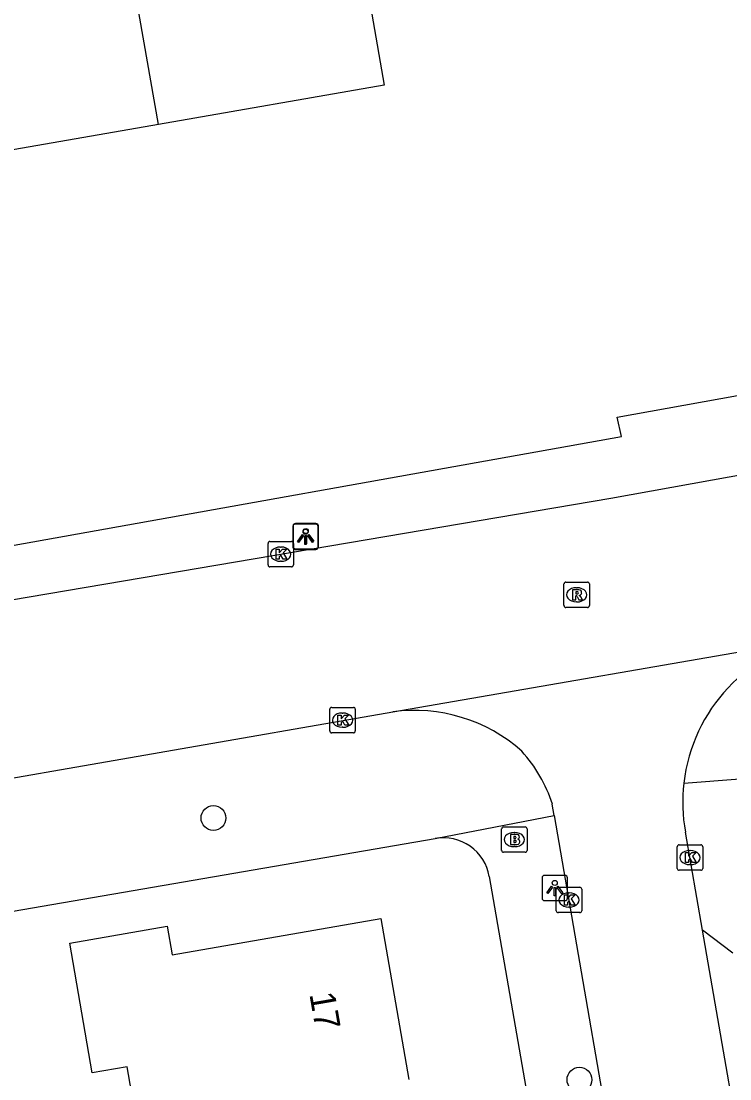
# Model space of a CAD drawing. Extents: x 162880 to 165536, y 384011 to 385179.
# Drawn here: x 164001.17 to 164029.07, y 384688.36 to 384730 of the extents above; entities that cross this region are included whole.
import ezdxf

# ---------------------------------------------------------------- set-up
doc = ezdxf.new("R2010")
doc.units = 0
for name, color, linetype in [('IMGEO_Boom', 7, 'Continuous'), ('IMGEO_Brandkraan', 7, 'Continuous'), ('IMGEO_Kolk', 7, 'Continuous'), ('IMGEO_Lichtpunt', 7, 'Continuous'), ('IMGEO_Pand', 7, 'Continuous'), ('IMGEO_Pand_nummerreeks', 7, 'Continuous'), ('IMGEO_Rijbaan_lokaal_gesloten', 7, 'Continuous'), ('IMGEO_Rijbaan_lokaal_open', 7, 'Continuous'), ('IMGEO_Rioolput', 7, 'Continuous'), ('IMGEO_Voetpad_open', 7, 'Continuous')]:
    doc.layers.add(name, color=color, linetype=linetype)

msp = doc.modelspace()

# ---------------------------------------------------------------- linework, layer by layer
at = {"layer": 'IMGEO_Boom'}
for centre in [(164008.74, 384698.631), (164023.149, 384688.328)]:
    msp.add_circle(centre, 0.489, dxfattribs=at)
at = {"layer": 'IMGEO_Brandkraan'}
for p, q in [((164020.161, 384698.283), (164021.013, 384698.283)), ((164020.086, 384697.357), (164020.086, 384698.209)), ((164020.574, 384698.063), (164020.599, 384698.063)), ((164021.087, 384698.209), (164021.087, 384697.357)), ((164020.597, 384697.503), (164020.572, 384697.503)), ((164021.013, 384697.283), (164020.161, 384697.283))]:
    msp.add_line(p, q, dxfattribs=at)
for points in [[(164020.161, 384698.283), (164021.013, 384698.283)], [(164020.086, 384697.357), (164020.086, 384698.209)], [(164020.434, 384697.983), (164020.434, 384697.583), (164020.647, 384697.583)], [(164020.665, 384697.983), (164020.434, 384697.983)], [(164020.613, 384697.902), (164020.559, 384697.902), (164020.559, 384697.826)], [(164020.559, 384697.826), (164020.612, 384697.826)], [(164021.087, 384698.209), (164021.087, 384697.357)], [(164020.621, 384697.75), (164020.559, 384697.75), (164020.559, 384697.669)], [(164020.559, 384697.669), (164020.621, 384697.669)], [(164021.013, 384697.283), (164020.161, 384697.283)]]:
    msp.add_lwpolyline(points, dxfattribs=at)
for centre, radius, start, end in [((164020.163, 384698.207), 0.0765, 91.552, 178.448), ((164020.163, 384698.207), 0.0765, 91.552, 178.448), ((164021.011, 384698.207), 0.0765, 1.552, 88.448), ((164021.011, 384698.207), 0.0765, 1.552, 88.448), ((164020.614, 384697.864), 0.0379, 267.8285, 90.9355), ((164020.669, 384697.838), 0.145, 59.4692, 91.5367), ((164020.694, 384697.885), 0.0922, 285.5137, 58.1501), ((164020.622, 384697.709), 0.0404, 269.8759, 90.5077), ((164020.653, 384697.834), 0.251, 268.6676, 293.5347), ((164020.699, 384697.693), 0.105, 301.3115, 78.989), ((164020.163, 384697.359), 0.0765, 181.552, 268.448), ((164020.163, 384697.359), 0.0765, 181.552, 268.448), ((164021.011, 384697.359), 0.0765, 271.552, 358.448), ((164021.011, 384697.359), 0.0765, 271.552, 358.448)]:
    msp.add_arc(centre, radius, start, end, dxfattribs=at)
for centre, major_axis, ratio, start_param, end_param in [((164020.573, 384697.783), (-0.387, 0.002), 0.722429, 4.712389, 7.853982), ((164020.598, 384697.783), (-0.39, 0.002), 0.717154, 1.570796, 4.712389)]:
    msp.add_ellipse(centre, major_axis=major_axis, ratio=ratio, start_param=start_param, end_param=end_param, dxfattribs=at)
at = {"layer": 'IMGEO_Kolk'}
for p, q in [((164010.964, 384709.517), (164011.816, 384709.517)), ((164010.889, 384708.591), (164010.889, 384709.443)), ((164011.377, 384709.297), (164011.402, 384709.297)), ((164011.89, 384709.443), (164011.89, 384708.591)), ((164011.4, 384708.737), (164011.375, 384708.737)), ((164011.816, 384708.517), (164010.964, 384708.517)), ((164013.32, 384702.058), (164013.32, 384702.91)), ((164013.395, 384702.984), (164014.247, 384702.984)), ((164014.321, 384702.91), (164014.321, 384702.058)), ((164013.808, 384702.764), (164013.833, 384702.764)), ((164014.247, 384701.984), (164013.395, 384701.984)), ((164013.831, 384702.204), (164013.806, 384702.204)), ((164027.001, 384696.649), (164027.001, 384697.501)), ((164027.076, 384697.575), (164027.928, 384697.575)), ((164028.002, 384697.501), (164028.002, 384696.649)), ((164027.489, 384697.355), (164027.514, 384697.355)), ((164027.928, 384696.575), (164027.076, 384696.575)), ((164027.512, 384696.795), (164027.487, 384696.795)), ((164022.236, 384694.979), (164022.236, 384695.831)), ((164022.311, 384695.905), (164023.163, 384695.905)), ((164023.237, 384695.831), (164023.237, 384694.979)), ((164022.724, 384695.685), (164022.749, 384695.685)), ((164023.163, 384694.905), (164022.311, 384694.905)), ((164022.747, 384695.125), (164022.722, 384695.125))]:
    msp.add_line(p, q, dxfattribs=at)
for points in [[(164010.964, 384709.517), (164011.816, 384709.517)], [(164010.889, 384708.591), (164010.889, 384709.443)], [(164011.21, 384709.217), (164011.333, 384709.217), (164011.333, 384709.066), (164011.463, 384709.217), (164011.627, 384709.217), (164011.481, 384709.066), (164011.634, 384708.817), (164011.482, 384708.817), (164011.397, 384708.981), (164011.333, 384708.914), (164011.333, 384708.817), (164011.21, 384708.817), (164011.21, 384709.217)], [(164011.89, 384709.443), (164011.89, 384708.591)], [(164011.816, 384708.517), (164010.964, 384708.517)], [(164013.32, 384702.058), (164013.32, 384702.91)], [(164013.395, 384702.984), (164014.247, 384702.984)], [(164014.321, 384702.91), (164014.321, 384702.058)], [(164013.641, 384702.684), (164013.764, 384702.684), (164013.764, 384702.533), (164013.894, 384702.684), (164014.058, 384702.684), (164013.912, 384702.533), (164014.065, 384702.284), (164013.913, 384702.284), (164013.828, 384702.448), (164013.764, 384702.381), (164013.764, 384702.284), (164013.641, 384702.284), (164013.641, 384702.684)], [(164014.247, 384701.984), (164013.395, 384701.984)], [(164027.001, 384696.649), (164027.001, 384697.501)], [(164027.076, 384697.575), (164027.928, 384697.575)], [(164028.002, 384697.501), (164028.002, 384696.649)], [(164027.322, 384697.275), (164027.445, 384697.275), (164027.445, 384697.124), (164027.575, 384697.275), (164027.739, 384697.275), (164027.593, 384697.124), (164027.746, 384696.875), (164027.594, 384696.875), (164027.509, 384697.039), (164027.445, 384696.972), (164027.445, 384696.875), (164027.322, 384696.875), (164027.322, 384697.275)], [(164027.928, 384696.575), (164027.076, 384696.575)], [(164022.236, 384694.979), (164022.236, 384695.831)], [(164022.311, 384695.905), (164023.163, 384695.905)], [(164023.237, 384695.831), (164023.237, 384694.979)], [(164022.557, 384695.605), (164022.68, 384695.605), (164022.68, 384695.454), (164022.81, 384695.605), (164022.974, 384695.605), (164022.828, 384695.454), (164022.981, 384695.205), (164022.829, 384695.205), (164022.744, 384695.369), (164022.68, 384695.302), (164022.68, 384695.205), (164022.557, 384695.205), (164022.557, 384695.605)], [(164023.163, 384694.905), (164022.311, 384694.905)]]:
    msp.add_lwpolyline(points, dxfattribs=at)
for centre, start, end in [((164010.966, 384709.441), 91.552, 178.448), ((164010.966, 384709.441), 91.552, 178.448), ((164011.814, 384709.441), 1.552, 88.448), ((164011.814, 384709.441), 1.552, 88.448), ((164010.966, 384708.593), 181.552, 268.448), ((164010.966, 384708.593), 181.552, 268.448), ((164011.814, 384708.593), 271.552, 358.448), ((164011.814, 384708.593), 271.552, 358.448), ((164013.397, 384702.908), 91.552, 178.448), ((164013.397, 384702.908), 91.552, 178.448), ((164014.245, 384702.908), 1.552, 88.448), ((164014.245, 384702.908), 1.552, 88.448), ((164013.397, 384702.06), 181.552, 268.448), ((164013.397, 384702.06), 181.552, 268.448), ((164014.245, 384702.06), 271.552, 358.448), ((164014.245, 384702.06), 271.552, 358.448), ((164027.078, 384697.499), 91.552, 178.448), ((164027.078, 384697.499), 91.552, 178.448), ((164027.926, 384697.499), 1.552, 88.448), ((164027.926, 384697.499), 1.552, 88.448), ((164027.078, 384696.651), 181.552, 268.448), ((164027.078, 384696.651), 181.552, 268.448), ((164027.926, 384696.651), 271.552, 358.448), ((164027.926, 384696.651), 271.552, 358.448), ((164022.313, 384695.829), 91.552, 178.448), ((164022.313, 384695.829), 91.552, 178.448), ((164023.161, 384695.829), 1.552, 88.448), ((164023.161, 384695.829), 1.552, 88.448), ((164022.313, 384694.981), 181.552, 268.448), ((164022.313, 384694.981), 181.552, 268.448), ((164023.161, 384694.981), 271.552, 358.448), ((164023.161, 384694.981), 271.552, 358.448)]:
    msp.add_arc(centre, 0.0765, start, end, dxfattribs=at)
for centre, major_axis, ratio, start_param, end_param in [((164011.376, 384709.017), (-0.387, 0.002), 0.722429, 4.712389, 7.853982), ((164011.401, 384709.017), (-0.39, 0.002), 0.717154, 1.570796, 4.712389), ((164013.807, 384702.484), (-0.387, 0.002), 0.722429, 4.712389, 7.853982), ((164013.832, 384702.484), (-0.39, 0.002), 0.717154, 1.570796, 4.712389), ((164027.488, 384697.075), (-0.387, 0.002), 0.722429, 4.712389, 7.853982), ((164027.513, 384697.075), (-0.39, 0.002), 0.717154, 1.570796, 4.712389), ((164022.723, 384695.405), (-0.387, 0.002), 0.722429, 4.712389, 7.853982), ((164022.748, 384695.405), (-0.39, 0.002), 0.717154, 1.570796, 4.712389)]:
    msp.add_ellipse(centre, major_axis=major_axis, ratio=ratio, start_param=start_param, end_param=end_param, dxfattribs=at)
at = {"layer": 'IMGEO_Lichtpunt'}
for p, q in [((164011.866, 384710.103), (164011.866, 384709.296)), ((164011.866, 384710.103), (164011.866, 384709.296)), ((164011.874, 384710.13), (164011.874, 384709.323)), ((164011.874, 384710.13), (164011.874, 384709.323)), ((164012.768, 384710.198), (164011.96, 384710.198)), ((164012.768, 384710.198), (164011.96, 384710.198)), ((164012.776, 384710.225), (164011.968, 384710.225)), ((164012.776, 384710.225), (164011.968, 384710.225)), ((164012.862, 384709.296), (164012.862, 384710.103)), ((164012.862, 384709.296), (164012.862, 384710.103)), ((164012.87, 384709.323), (164012.87, 384710.13)), ((164012.87, 384709.323), (164012.87, 384710.13)), ((164011.96, 384709.202), (164012.768, 384709.202)), ((164011.96, 384709.202), (164012.768, 384709.202)), ((164011.968, 384709.229), (164012.776, 384709.229)), ((164011.968, 384709.229), (164012.776, 384709.229)), ((164021.678, 384696.279), (164021.678, 384695.472)), ((164021.678, 384696.279), (164021.678, 384695.472)), ((164022.58, 384696.374), (164021.772, 384696.374)), ((164022.58, 384696.374), (164021.772, 384696.374)), ((164022.674, 384695.472), (164022.674, 384696.279)), ((164022.674, 384695.472), (164022.674, 384696.279)), ((164021.772, 384695.378), (164022.58, 384695.378)), ((164021.772, 384695.378), (164022.58, 384695.378))]:
    msp.add_line(p, q, dxfattribs=at)
for points in [[(164012.24, 384709.767), (164012.279, 384709.739), (164012.091, 384709.477), (164012.053, 384709.504), (164012.24, 384709.767)], [(164012.248, 384709.794), (164012.287, 384709.766), (164012.099, 384709.504), (164012.061, 384709.531), (164012.248, 384709.794)], [(164012.342, 384709.719), (164012.389, 384709.719), (164012.389, 384709.397), (164012.342, 384709.397), (164012.342, 384709.719)], [(164012.35, 384709.746), (164012.397, 384709.746), (164012.397, 384709.424), (164012.35, 384709.424), (164012.35, 384709.746)], [(164012.452, 384709.739), (164012.49, 384709.766), (164012.677, 384709.504), (164012.638, 384709.476), (164012.452, 384709.739)], [(164012.46, 384709.766), (164012.498, 384709.793), (164012.685, 384709.531), (164012.646, 384709.503), (164012.46, 384709.766)], [(164022.052, 384695.943), (164022.091, 384695.915), (164021.903, 384695.653), (164021.865, 384695.68), (164022.052, 384695.943)], [(164022.154, 384695.895), (164022.201, 384695.895), (164022.201, 384695.573), (164022.154, 384695.573), (164022.154, 384695.895)], [(164022.264, 384695.915), (164022.302, 384695.942), (164022.489, 384695.68), (164022.45, 384695.652), (164022.264, 384695.915)]]:
    msp.add_lwpolyline(points, dxfattribs=at)
for centre in [(164012.365, 384709.901), (164012.373, 384709.928), (164022.177, 384696.077)]:
    msp.add_circle(centre, 0.0994, dxfattribs=at)
for centre, start, end in [((164011.96, 384710.103), 90, 180), ((164011.96, 384710.103), 90, 180), ((164011.968, 384710.13), 90, 180), ((164011.968, 384710.13), 90, 180), ((164012.768, 384710.103), 0, 90), ((164012.768, 384710.103), 0, 90), ((164012.776, 384710.13), 0, 90), ((164012.776, 384710.13), 0, 90), ((164011.96, 384709.296), 180, 270), ((164011.96, 384709.296), 180, 270), ((164011.968, 384709.323), 180, 270), ((164011.968, 384709.323), 180, 270), ((164012.768, 384709.296), 270, 0), ((164012.768, 384709.296), 270, 360), ((164012.776, 384709.323), 270, 0), ((164012.776, 384709.323), 270, 360), ((164021.772, 384696.279), 90, 180), ((164021.772, 384696.279), 90, 180), ((164022.58, 384696.279), 0, 90), ((164022.58, 384696.279), 0, 90), ((164021.772, 384695.472), 180, 270), ((164021.772, 384695.472), 180, 270), ((164022.58, 384695.472), 270, 0), ((164022.58, 384695.472), 270, 360)]:
    msp.add_arc(centre, 0.0946, start, end, dxfattribs=at)
at = {"layer": 'IMGEO_Pand'}
for points in [[(164005.108, 384734.313), (164014, 384735.876), (164015.465, 384727.486), (164006.58, 384725.935)], [(164006.58, 384725.935), (164005.108, 384734.313)], [(164006.58, 384725.935), (164000, 384724.786), (163997.832, 384724.407), (163998.085, 384722.968)], [(164005.755, 384686.488), (164005.348, 384688.836), (164003.968, 384688.597), (164003.083, 384693.704), (164006.917, 384694.369), (164007.111, 384693.246), (164015.328, 384694.67), (164016.426, 384688.339)]]:
    msp.add_lwpolyline(points, dxfattribs=at)
at = {"layer": 'IMGEO_Rijbaan_lokaal_gesloten'}
for points in [[(163991.189, 384705.522), (164000, 384707.088), (164024.385, 384711.216), (164048.762, 384715.624)], [(164015.802, 384702.806), (164032.633, 384705.727)], [(163997.389, 384699.611), (164015.802, 384702.806)]]:
    msp.add_lwpolyline(points, dxfattribs=at)
at = {"layer": 'IMGEO_Rijbaan_lokaal_open'}
for points in [[(164022.159, 384698.726), (164022.081, 384699.179)], [(164022.159, 384698.726), (164025.155, 384681.332)], [(164027.998, 384694.221), (164027.319, 384698.079)], [(164030.085, 384682.201), (164027.998, 384694.221)]]:
    msp.add_lwpolyline(points, dxfattribs=at)
for centre, radius, start, end in [((164033.794, 384699.25), 6.58, 100.1595, 173.3919), ((164016.671, 384696.558), 6.308, 48.1793, 97.9154), ((164016.742, 384697.477), 5.604, 17.6814, 42.4471), ((164033.798, 384699.252), 6.584, 173.4183, 190.2654)]:
    msp.add_arc(centre, radius, start, end, dxfattribs=at)
at = {"layer": 'IMGEO_Rioolput'}
for p, q in [((164022.54, 384706.991), (164022.54, 384707.843)), ((164022.615, 384707.917), (164023.467, 384707.917)), ((164023.541, 384707.843), (164023.541, 384706.991)), ((164023.028, 384707.697), (164023.053, 384707.697)), ((164023.051, 384707.137), (164023.026, 384707.137)), ((164023.467, 384706.917), (164022.615, 384706.917))]:
    msp.add_line(p, q, dxfattribs=at)
for points in [[(164022.54, 384706.991), (164022.54, 384707.843)], [(164022.615, 384707.917), (164023.467, 384707.917)], [(164023.541, 384707.843), (164023.541, 384706.991)], [(164023.129, 384707.615), (164022.877, 384707.617), (164022.877, 384707.217)], [(164023.055, 384707.536), (164023.001, 384707.536), (164023.001, 384707.455)], [(164023.001, 384707.455), (164023.053, 384707.455)], [(164022.877, 384707.217), (164023.001, 384707.217), (164023.001, 384707.379), (164023.012, 384707.379)], [(164023.059, 384707.35), (164023.13, 384707.217), (164023.27, 384707.217), (164023.205, 384707.343)], [(164023.467, 384706.917), (164022.615, 384706.917)]]:
    msp.add_lwpolyline(points, dxfattribs=at)
for centre, radius, start, end in [((164022.617, 384707.841), 0.0765, 91.552, 178.448), ((164022.617, 384707.841), 0.0765, 91.552, 178.448), ((164023.465, 384707.841), 0.0765, 1.552, 88.448), ((164023.465, 384707.841), 0.0765, 1.552, 88.448), ((164023.037, 384707.644), 0.19, 274.7715, 282.9687), ((164023.061, 384707.44), 0.0964, 77.0061, 93.1865), ((164023.075, 384707.497), 0.0378, 276.6634, 79.6772), ((164023.128, 384707.505), 0.109, 350.3612, 89.416), ((164023.126, 384707.505), 0.112, 277.5842, 350.9817), ((164023.11, 384707.29), 0.108, 29.5134, 73.7905), ((164022.617, 384706.993), 0.0765, 181.552, 268.448), ((164022.617, 384706.993), 0.0765, 181.552, 268.448), ((164023.011, 384707.326), 0.0533, 26.0293, 88.6989), ((164023.465, 384706.993), 0.0765, 271.552, 358.448), ((164023.465, 384706.993), 0.0765, 271.552, 358.448)]:
    msp.add_arc(centre, radius, start, end, dxfattribs=at)
for centre, major_axis, ratio, start_param, end_param in [((164023.027, 384707.417), (-0.387, 0.002), 0.722429, 4.712389, 7.853982), ((164023.052, 384707.417), (-0.39, 0.002), 0.717154, 1.570796, 4.712389)]:
    msp.add_ellipse(centre, major_axis=major_axis, ratio=ratio, start_param=start_param, end_param=end_param, dxfattribs=at)
at = {"layer": 'IMGEO_Voetpad_open'}
for points in [[(163991.5, 384707.688), (164000, 384709.209), (164024.805, 384713.649), (164024.638, 384714.407), (164048.177, 384718.648), (164048.126, 384718.798), (164048.199, 384718.811)], [(164027.257, 384700.007), (164031.838, 384700.357)], [(164017.473, 384697.828), (164022.159, 384698.726)], [(163995.971, 384694.12), (164000, 384694.815), (164017.473, 384697.828)], [(164019.6, 384696.33), (164024.104, 384670.349)], [(164029.191, 384693.305), (164027.998, 384694.221)]]:
    msp.add_lwpolyline(points, dxfattribs=at)
msp.add_arc((164017.791, 384696.021), 1.835, 9.6983, 99.9892, dxfattribs=at)

# ---------------------------------------------------------------- texts
at = {"layer": 'IMGEO_Pand_nummerreeks'}
msp.add_text('17', height=1, rotation=279.8375, dxfattribs=at).set_placement((164012.514, 384691.698))

doc.saveas('drawing.dxf')
